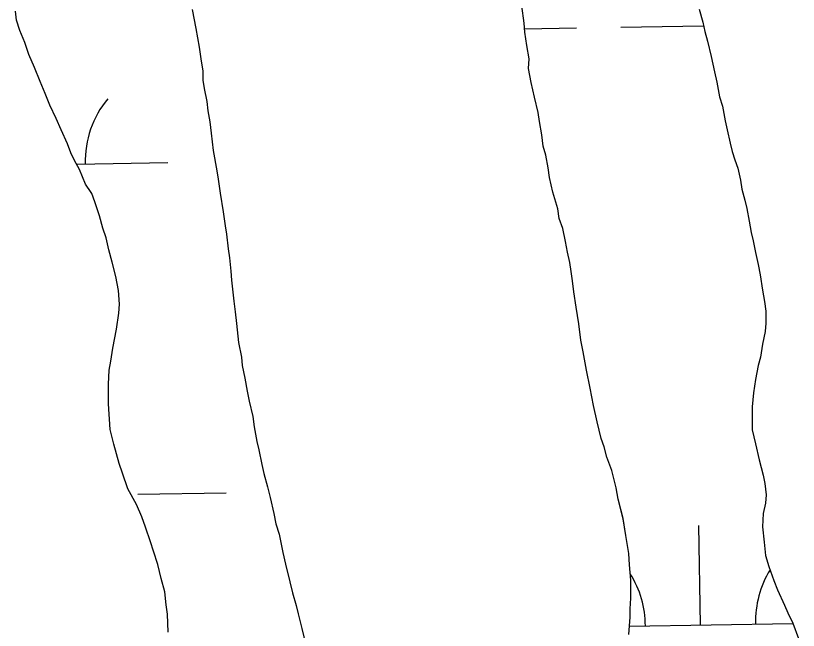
# Model space of a CAD drawing. Extents: x 3855477 to 3893699, y 299188 to 325115.
# Drawn here: x 3881533.2 to 3881817.2, y 305732 to 305955 of the extents above; entities that cross this region are included whole.
import ezdxf

# ---------------------------------------------------------------- set-up
doc = ezdxf.new("R2010")
doc.units = 0
doc.layers.add('V-TOPO-SHOR', color=7, linetype='Continuous')
doc.layers.add('V-WETL-SWMP', color=7, linetype='Continuous')

msp = doc.modelspace()

# ---------------------------------------------------------------- linework, layer by layer
at = {"layer": 'V-TOPO-SHOR'}
for points in [[(3881755.63, 305730.46), (3881756.13, 305736.79), (3881756.12, 305739.83), (3881756.38, 305743.62), (3881756.37, 305750.21), (3881755.85, 305755.78), (3881755.6, 305759.83), (3881754.58, 305766.41), (3881753.56, 305772.48), (3881751.77, 305779.57), (3881751.01, 305783.62), (3881749.48, 305789.95), (3881747.71, 305794.76), (3881746.69, 305798.56), (3881745.67, 305801.59), (3881744.15, 305807.67), (3881742.87, 305813.49), (3881741.6, 305819.82), (3881740.33, 305826.4), (3881739.06, 305832.98), (3881738.29, 305837.29), (3881737.52, 305843.11), (3881736.5, 305849.18), (3881735.74, 305854.75), (3881735.23, 305858.8), (3881734.72, 305862.1), (3881734.21, 305865.39), (3881733.44, 305869.18), (3881732.68, 305872.98), (3881731.66, 305877.79), (3881730.39, 305881.33), (3881729.88, 305884.88), (3881728.1, 305890.95), (3881726.83, 305896.27), (3881726.32, 305899.81), (3881725.55, 305904.37), (3881724.54, 305907.66), (3881724.03, 305911.71), (3881723.26, 305916.52), (3881722.75, 305919.81), (3881721.48, 305925.38), (3881720.21, 305930.69), (3881719.19, 305935.76), (3881719.44, 305939.3), (3881718.67, 305944.11), (3881717.91, 305948.92), (3881717.65, 305952.21), (3881716.88, 305958.54)], [(3881588.51, 305731.31), (3881588.25, 305737.9), (3881587.74, 305741.19), (3881587.23, 305746), (3881585.96, 305750.8), (3881584.69, 305755.87), (3881583.16, 305760.68), (3881582.14, 305764.02), (3881580.26, 305769.44), (3881578.89, 305773.13), (3881577.06, 305777.59), (3881573.82, 305783.35), (3881571.89, 305789.02), (3881570.72, 305792.47), (3881568.79, 305799.5), (3881567.51, 305804.82), (3881566.84, 305814.08), (3881566.84, 305817.73), (3881566.89, 305821.22), (3881567.13, 305826.39), (3881567.64, 305829.58), (3881568.44, 305834.34), (3881569.75, 305841.18), (3881570.55, 305847), (3881570.8, 305850.25), (3881570.44, 305855.21), (3881569.47, 305860.27), (3881568.2, 305865.54), (3881566.98, 305870.04), (3881566.02, 305874.35), (3881564.85, 305877.84), (3881563.63, 305882.39), (3881561.85, 305887.4), (3881560.83, 305890.49), (3881560.58, 305890.8), (3881558.55, 305893.83), (3881556.27, 305899.15), (3881554.49, 305902.44), (3881553.22, 305905.22), (3881551.95, 305908.51), (3881549.67, 305913.57), (3881547.89, 305917.62), (3881545.6, 305922.43), (3881543.83, 305926.73), (3881542.05, 305931.04), (3881540.02, 305936.1), (3881537.99, 305940.9), (3881536.46, 305945.21), (3881534.69, 305949.51), (3881533.42, 305953.3), (3881533.16, 305956.6)], [(3881597.22, 305957.18), (3881598.49, 305950.34), (3881599.76, 305943.51), (3881600.53, 305938.44), (3881601.04, 305934.9), (3881601.04, 305931.61), (3881601.55, 305928.57), (3881602.57, 305923.76), (3881602.83, 305920.47), (3881603.59, 305916.42), (3881604.11, 305912.37), (3881604.87, 305906.04), (3881606.15, 305898.7), (3881606.66, 305895.66), (3881607.42, 305890.6), (3881608.44, 305883.76), (3881609.21, 305878.7), (3881609.72, 305875.66), (3881610.23, 305870.35), (3881610.74, 305867.05), (3881611.25, 305862.24), (3881611.51, 305858.95), (3881612.02, 305854.65), (3881612.28, 305851.36), (3881612.79, 305847.56), (3881613.3, 305843.25), (3881614.06, 305836.42), (3881615.08, 305831.1), (3881615.34, 305828.06), (3881616.36, 305823.51), (3881617.12, 305818.7), (3881617.89, 305815.15), (3881619.16, 305809.59), (3881619.67, 305805.79), (3881620.69, 305800.47), (3881621.45, 305797.43), (3881622.47, 305792.12), (3881623.24, 305788.83), (3881624.51, 305784.02), (3881625.52, 305780.22), (3881626.8, 305774.4), (3881627.56, 305770.6), (3881628.83, 305766.81), (3881630.1, 305760.22), (3881631.12, 305755.92), (3881632.65, 305749.59), (3881633.67, 305745.54), (3881634.94, 305740.99), (3881635.7, 305737.95), (3881636.97, 305732.63), (3881638.5, 305726.56)], [(3881781.2, 305957.35), (3881782.47, 305952.54), (3881783.23, 305949.25), (3881784.25, 305945.71), (3881785.52, 305940.14), (3881786.79, 305934.57), (3881787.56, 305930.77), (3881788.58, 305925.46), (3881789.59, 305922.17), (3881790.61, 305916.85), (3881791.38, 305913.56), (3881792.39, 305908.75)], [(3881792.39, 305908.75), (3881793.16, 305905.71), (3881794.17, 305902.67), (3881795.19, 305899.64), (3881796.2, 305895.33), (3881796.71, 305892.04), (3881797.73, 305887.99), (3881798.5, 305884.95), (3881799.26, 305880.4), (3881800.03, 305876.35), (3881800.79, 305873.31), (3881801.55, 305869.01), (3881802.57, 305864.71), (3881803.33, 305860.91), (3881804.1, 305855.34), (3881804.86, 305851.29), (3881805.37, 305847.74), (3881805.38, 305843.44), (3881805.13, 305840.4), (3881804.12, 305835.84), (3881803.37, 305831.03), (3881802.61, 305827.99), (3881801.6, 305822.93), (3881800.85, 305818.11), (3881800.35, 305813.05), (3881800.35, 305808.49), (3881800.36, 305804.69), (3881801.63, 305799.63), (3881802.9, 305793.81), (3881804.43, 305788.24), (3881804.94, 305785.2), (3881805.45, 305781.15), (3881805.2, 305778.11), (3881804.45, 305774.32), (3881804.2, 305769.51), (3881804.71, 305763.93), (3881805.22, 305759.12), (3881806.49, 305755.08), (3881808.27, 305750.01), (3881809.54, 305746.72), (3881812.08, 305741.16), (3881813.35, 305738.37), (3881815.13, 305734.58), (3881817.16, 305729.01)]]:
    msp.add_lwpolyline(points, dxfattribs=at)
at = {"layer": 'V-WETL-SWMP'}
for p, q in [((3881717.65, 305952.21), (3881716.88, 305958.54)), ((3881533.42, 305953.31), (3881533.16, 305956.6)), ((3881597.22, 305957.18), (3881598.49, 305950.34)), ((3881781.2, 305957.35), (3881782.47, 305952.54)), ((3881534.69, 305949.51), (3881533.42, 305953.31)), ((3881717.91, 305948.92), (3881717.65, 305952.21)), ((3881782.47, 305952.54), (3881783.23, 305949.25)), ((3881536.46, 305945.21), (3881534.69, 305949.51)), ((3881598.49, 305950.34), (3881599.77, 305943.51)), ((3881717.81, 305950.19), (3881736.71, 305950.5)), ((3881752.7, 305950.76), (3881782.77, 305951.25)), ((3881718.67, 305944.11), (3881717.91, 305948.92)), ((3881783.23, 305949.25), (3881784.25, 305945.71)), ((3881537.99, 305940.9), (3881536.46, 305945.21)), ((3881719.44, 305939.3), (3881718.67, 305944.11)), ((3881784.25, 305945.71), (3881785.52, 305940.14)), ((3881540.02, 305936.1), (3881537.99, 305940.9)), ((3881599.77, 305943.51), (3881600.53, 305938.44)), ((3881600.53, 305938.44), (3881601.04, 305934.9)), ((3881719.19, 305935.76), (3881719.44, 305939.3)), ((3881785.52, 305940.14), (3881786.79, 305934.57)), ((3881542.05, 305931.04), (3881540.02, 305936.1)), ((3881720.21, 305930.69), (3881719.19, 305935.76)), ((3881601.04, 305934.9), (3881601.04, 305931.61)), ((3881786.79, 305934.57), (3881787.56, 305930.77)), ((3881543.83, 305926.73), (3881542.05, 305931.04)), ((3881601.04, 305931.61), (3881601.55, 305928.57)), ((3881721.48, 305925.38), (3881720.21, 305930.69)), ((3881787.56, 305930.77), (3881788.58, 305925.46)), ((3881545.6, 305922.43), (3881543.83, 305926.73)), ((3881601.55, 305928.57), (3881602.57, 305923.76)), ((3881602.57, 305923.76), (3881602.83, 305920.47)), ((3881722.75, 305919.81), (3881721.48, 305925.38)), ((3881788.58, 305925.46), (3881789.59, 305922.16)), ((3881547.89, 305917.62), (3881545.6, 305922.43)), ((3881789.59, 305922.16), (3881790.61, 305916.85)), ((3881602.83, 305920.47), (3881603.59, 305916.42)), ((3881723.26, 305916.52), (3881722.75, 305919.81)), ((3881549.67, 305913.57), (3881547.89, 305917.62)), ((3881603.59, 305916.42), (3881604.1, 305912.37)), ((3881724.03, 305911.71), (3881723.26, 305916.52)), ((3881790.61, 305916.85), (3881791.37, 305913.56)), ((3881551.95, 305908.51), (3881549.67, 305913.57)), ((3881604.1, 305912.37), (3881604.87, 305906.04)), ((3881791.37, 305913.56), (3881792.39, 305908.75)), ((3881724.54, 305907.66), (3881724.03, 305911.71)), ((3881553.22, 305905.22), (3881551.95, 305908.51)), ((3881725.55, 305904.37), (3881724.54, 305907.66)), ((3881792.39, 305908.75), (3881793.16, 305905.71)), ((3881554.49, 305902.44), (3881553.22, 305905.22)), ((3881604.87, 305906.04), (3881606.15, 305898.7)), ((3881726.32, 305899.81), (3881725.55, 305904.37)), ((3881793.16, 305905.71), (3881794.17, 305902.67)), ((3881556.27, 305899.15), (3881554.49, 305902.44)), ((3881555.21, 305901.1), (3881588.42, 305901.65)), ((3881794.17, 305902.67), (3881795.19, 305899.64)), ((3881558.55, 305893.83), (3881556.27, 305899.15)), ((3881606.15, 305898.7), (3881606.66, 305895.66)), ((3881726.83, 305896.27), (3881726.32, 305899.81)), ((3881795.19, 305899.64), (3881796.21, 305895.33)), ((3881606.66, 305895.66), (3881607.42, 305890.6)), ((3881728.1, 305890.95), (3881726.83, 305896.27)), ((3881796.21, 305895.33), (3881796.71, 305892.04)), ((3881560.58, 305890.8), (3881558.55, 305893.83)), ((3881560.83, 305890.49), (3881560.58, 305890.8)), ((3881561.85, 305887.4), (3881560.83, 305890.49)), ((3881607.42, 305890.6), (3881608.44, 305883.76)), ((3881729.88, 305884.88), (3881728.1, 305890.95)), ((3881796.71, 305892.04), (3881797.73, 305887.99)), ((3881563.63, 305882.39), (3881561.85, 305887.4)), ((3881797.73, 305887.99), (3881798.5, 305884.95)), ((3881730.39, 305881.33), (3881729.88, 305884.88)), ((3881798.5, 305884.95), (3881799.26, 305880.4)), ((3881564.85, 305877.84), (3881563.63, 305882.39)), ((3881608.44, 305883.76), (3881609.21, 305878.7)), ((3881731.66, 305877.79), (3881730.39, 305881.33)), ((3881609.21, 305878.7), (3881609.72, 305875.66)), ((3881799.26, 305880.4), (3881800.02, 305876.35)), ((3881566.02, 305874.35), (3881564.85, 305877.84)), ((3881609.72, 305875.66), (3881610.23, 305870.34)), ((3881732.68, 305872.98), (3881731.66, 305877.79)), ((3881800.02, 305876.35), (3881800.79, 305873.31)), ((3881566.98, 305870.04), (3881566.02, 305874.35)), ((3881733.44, 305869.18), (3881732.68, 305872.98)), ((3881800.79, 305873.31), (3881801.55, 305869.01)), ((3881568.2, 305865.54), (3881566.98, 305870.04)), ((3881610.23, 305870.34), (3881610.74, 305867.05)), ((3881610.74, 305867.05), (3881611.25, 305862.24)), ((3881734.21, 305865.39), (3881733.44, 305869.18)), ((3881801.55, 305869.01), (3881802.57, 305864.7)), ((3881569.48, 305860.27), (3881568.2, 305865.54)), ((3881734.72, 305862.1), (3881734.21, 305865.39)), ((3881802.57, 305864.7), (3881803.33, 305860.91)), ((3881611.25, 305862.24), (3881611.51, 305858.95)), ((3881735.23, 305858.8), (3881734.72, 305862.1)), ((3881570.44, 305855.21), (3881569.48, 305860.27)), ((3881611.51, 305858.95), (3881612.02, 305854.65)), ((3881735.74, 305854.75), (3881735.23, 305858.8)), ((3881803.33, 305860.91), (3881804.1, 305855.34)), ((3881570.8, 305850.25), (3881570.44, 305855.21)), ((3881612.02, 305854.65), (3881612.28, 305851.36)), ((3881736.5, 305849.18), (3881735.74, 305854.75)), ((3881804.1, 305855.34), (3881804.86, 305851.29)), ((3881570.55, 305847), (3881570.8, 305850.25)), ((3881612.28, 305851.36), (3881612.79, 305847.56)), ((3881804.86, 305851.29), (3881805.37, 305847.74)), ((3881612.79, 305847.56), (3881613.3, 305843.25)), ((3881737.52, 305843.11), (3881736.5, 305849.18)), ((3881805.37, 305847.74), (3881805.38, 305843.44)), ((3881569.75, 305841.18), (3881570.55, 305847)), ((3881613.3, 305843.25), (3881614.07, 305836.42)), ((3881738.29, 305837.29), (3881737.52, 305843.11)), ((3881805.38, 305843.44), (3881805.13, 305840.4)), ((3881568.44, 305834.34), (3881569.75, 305841.18)), ((3881805.13, 305840.4), (3881804.12, 305835.84)), ((3881614.07, 305836.42), (3881615.08, 305831.1)), ((3881739.06, 305832.98), (3881738.29, 305837.29)), ((3881804.12, 305835.84), (3881803.37, 305831.03)), ((3881567.64, 305829.58), (3881568.44, 305834.34)), ((3881740.33, 305826.4), (3881739.06, 305832.98)), ((3881615.08, 305831.1), (3881615.34, 305828.07)), ((3881803.37, 305831.03), (3881802.61, 305827.99)), ((3881567.13, 305826.39), (3881567.64, 305829.58)), ((3881615.34, 305828.07), (3881616.36, 305823.51)), ((3881802.61, 305827.99), (3881801.6, 305822.93)), ((3881566.89, 305821.22), (3881567.13, 305826.39)), ((3881741.6, 305819.82), (3881740.33, 305826.4)), ((3881616.36, 305823.51), (3881617.12, 305818.7)), ((3881801.6, 305822.93), (3881800.85, 305818.11)), ((3881566.84, 305817.73), (3881566.89, 305821.22)), ((3881617.12, 305818.7), (3881617.89, 305815.15)), ((3881742.88, 305813.49), (3881741.6, 305819.82)), ((3881566.84, 305814.08), (3881566.84, 305817.73)), ((3881800.85, 305818.11), (3881800.35, 305813.05)), ((3881567.51, 305804.82), (3881566.84, 305814.08)), ((3881617.89, 305815.15), (3881619.16, 305809.59)), ((3881744.15, 305807.67), (3881742.88, 305813.49)), ((3881800.35, 305813.05), (3881800.35, 305808.49)), ((3881619.16, 305809.59), (3881619.67, 305805.79)), ((3881745.67, 305801.59), (3881744.15, 305807.67)), ((3881800.35, 305808.49), (3881800.36, 305804.69)), ((3881568.79, 305799.5), (3881567.51, 305804.82)), ((3881619.67, 305805.79), (3881620.69, 305800.47)), ((3881800.36, 305804.69), (3881801.63, 305799.63)), ((3881570.72, 305792.47), (3881568.79, 305799.5)), ((3881620.69, 305800.47), (3881621.45, 305797.43)), ((3881746.69, 305798.56), (3881745.67, 305801.59)), ((3881801.63, 305799.63), (3881802.9, 305793.81)), ((3881621.45, 305797.43), (3881622.47, 305792.12)), ((3881747.71, 305794.76), (3881746.69, 305798.56)), ((3881749.48, 305789.95), (3881747.71, 305794.76)), ((3881802.9, 305793.81), (3881804.43, 305788.24)), ((3881571.89, 305789.02), (3881570.72, 305792.47)), ((3881622.47, 305792.12), (3881623.24, 305788.83)), ((3881573.82, 305783.35), (3881571.89, 305789.02)), ((3881623.24, 305788.83), (3881624.51, 305784.02)), ((3881751.01, 305783.62), (3881749.48, 305789.95)), ((3881804.43, 305788.24), (3881804.94, 305785.2)), ((3881804.94, 305785.2), (3881805.45, 305781.15)), ((3881577.06, 305777.58), (3881573.82, 305783.35)), ((3881577.53, 305781.38), (3881609.53, 305781.9)), ((3881624.51, 305784.02), (3881625.52, 305780.22)), ((3881751.77, 305779.57), (3881751.01, 305783.62)), ((3881625.52, 305780.22), (3881626.8, 305774.4)), ((3881753.56, 305772.49), (3881751.77, 305779.57)), ((3881805.45, 305781.15), (3881805.2, 305778.11)), ((3881578.89, 305773.13), (3881577.06, 305777.58)), ((3881805.2, 305778.11), (3881804.45, 305774.32)), ((3881626.8, 305774.4), (3881627.56, 305770.6)), ((3881804.45, 305774.32), (3881804.2, 305769.51)), ((3881580.26, 305769.43), (3881578.89, 305773.13)), ((3881627.56, 305770.6), (3881628.83, 305766.81)), ((3881754.58, 305766.41), (3881753.56, 305772.49)), ((3881582.14, 305764.02), (3881580.26, 305769.43)), ((3881781.65, 305733.96), (3881781.06, 305769.95)), ((3881804.2, 305769.51), (3881804.71, 305763.93)), ((3881628.83, 305766.81), (3881630.1, 305760.22)), ((3881755.6, 305759.83), (3881754.58, 305766.41)), ((3881583.16, 305760.68), (3881582.14, 305764.02)), ((3881804.71, 305763.93), (3881805.22, 305759.12)), ((3881584.69, 305755.87), (3881583.16, 305760.68)), ((3881630.1, 305760.22), (3881631.12, 305755.92)), ((3881755.85, 305755.78), (3881755.6, 305759.83)), ((3881805.22, 305759.12), (3881806.49, 305755.08)), ((3881585.96, 305750.81), (3881584.69, 305755.87)), ((3881631.12, 305755.92), (3881632.65, 305749.59)), ((3881756.37, 305750.21), (3881755.85, 305755.78)), ((3881806.49, 305755.08), (3881808.27, 305750.01)), ((3881587.23, 305746), (3881585.96, 305750.81)), ((3881632.65, 305749.59), (3881633.67, 305745.54)), ((3881756.37, 305743.62), (3881756.37, 305750.21)), ((3881808.27, 305750.01), (3881809.54, 305746.72)), ((3881587.74, 305741.19), (3881587.23, 305746)), ((3881633.67, 305745.54), (3881634.94, 305740.99)), ((3881809.54, 305746.72), (3881812.08, 305741.16)), ((3881756.12, 305739.83), (3881756.37, 305743.62)), ((3881588.25, 305737.9), (3881587.74, 305741.19)), ((3881634.94, 305740.99), (3881635.7, 305737.95)), ((3881756.13, 305736.79), (3881756.12, 305739.83)), ((3881812.08, 305741.16), (3881813.35, 305738.37)), ((3881588.51, 305731.31), (3881588.25, 305737.9)), ((3881635.7, 305737.95), (3881636.97, 305732.63)), ((3881755.63, 305730.46), (3881756.13, 305736.79)), ((3881813.35, 305738.37), (3881815.12, 305734.58)), ((3881755.87, 305733.54), (3881815.15, 305734.5)), ((3881815.12, 305734.58), (3881817.16, 305729.01)), ((3881636.97, 305732.63), (3881638.5, 305726.56))]:
    msp.add_line(p, q, dxfattribs=at)
for centre, start, end in [((3881593.65, 305902.21), 140.1615, 181.7052), ((3881836.88, 305735.33), 148.2332, 181.7052), ((3881726.4, 305733.53), 0.1615, 32.4058)]:
    msp.add_arc(centre, 35.25, start, end, dxfattribs=at)

doc.saveas('drawing.dxf')
